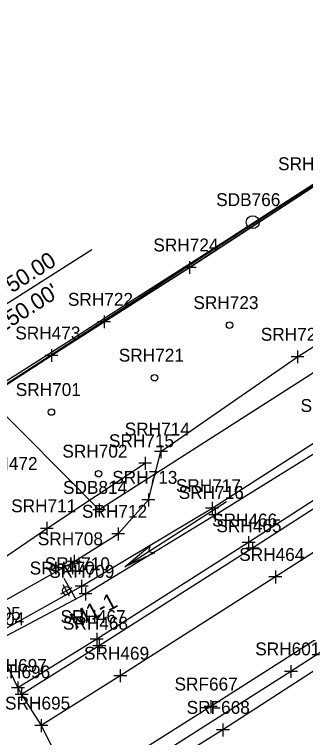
# Model space of a CAD drawing. Extents: x 941041 to 969446, y 397014 to 416764.
# Drawn here: x 950248.8 to 950339.2, y 402203 to 402427.6 of the extents above; entities that cross this region are included whole.
import ezdxf

# ---------------------------------------------------------------- set-up
doc = ezdxf.new("R2010")
doc.units = 0
for name, color, linetype in [('SURVEY - CENTERLINE - Preliminary', 7, 'Continuous'), ('SURVEY - DRAINAGE - Area Shapes Text', 7, 'Continuous'), ('SURVEY - DTM - Breaklines', 7, 'Continuous'), ('SURVEY - DTM - Breaklines - Points - Locators', 7, 'Continuous'), ('SURVEY - DTM - Breaklines - Points - Numbers', 7, 'Continuous'), ('SURVEY - DTM - Spot Points - Locators', 7, 'Continuous'), ('SURVEY - DTM - Spot Points - Point Numbers', 7, 'Continuous'), ('SURVEY - DTM GRAPHICS - Boundary Line', 7, 'Continuous'), ('SURVEY - NON-TRANSPORTATION - Features', 7, 'Continuous'), ('SURVEY - NON-TRANSPORTATION - Features - Points - Locators', 7, 'Continuous'), ('SURVEY - NON-TRANSPORTATION - Features - Points - Numbers', 7, 'Continuous'), ('SURVEY - PROPERTY - ROW Lines', 7, 'Continuous'), ('SURVEY - PROPERTY - Station and Offset Flags', 7, 'Continuous'), ('SURVEY - TRAFFIC CONTROL - Pavement Marking - Points - Locators', 7, 'Continuous'), ('SURVEY - TRAFFIC CONTROL - Pavement Marking - Points - Numbers', 7, 'Continuous'), ('SURVEY - TRAFFIC CONTROL - Signs - Points - Locators', 7, 'Continuous'), ('SURVEY - TRAFFIC CONTROL - Signs - Points - Numbers', 7, 'Continuous'), ('SURVEY - TRAFFIC CONTROL - Signs and Devices with Text', 7, 'Continuous'), ('SURVEY - TRANSPORTATION - Features', 7, 'Continuous'), ('SURVEY - TRANSPORTATION - Features - Points - Locators', 7, 'Continuous'), ('SURVEY - TRANSPORTATION - Features - Points - Numbers', 7, 'Continuous'), ('SURVEY - TRANSPORTATION - Roads', 7, 'Continuous'), ('SURVEY - TRANSPORTATION - Roads - Points - Locators', 7, 'Continuous'), ('SURVEY - TRANSPORTATION - Roads - Points - Numbers', 7, 'Continuous'), ('SURVEY - VEGETATION - Features - Points - Locators', 7, 'Continuous'), ('SURVEY - VEGETATION - Features - Points - Numbers', 7, 'Continuous'), ('SURVEY - VEGETATION - Features with Text', 7, 'Continuous')]:
    doc.layers.add(name, color=color, linetype=linetype)

msp = doc.modelspace()

# ---------------------------------------------------------------- linework, layer by layer
at = {"layer": 'SURVEY - CENTERLINE - Preliminary'}
msp.add_arc((941043.59, 416761.87), 17280, 288.461371, 305.045557, dxfattribs=at)
msp.add_arc((941043.59, 416761.87), 17280, 288.461371, 305.045557, dxfattribs=at)
msp.add_arc((941043.59, 416761.87), 17280, 288.461371, 305.045557, dxfattribs=at)
msp.add_arc((941043.59, 416761.87), 17280, 288.461371, 305.045557, dxfattribs=at)
at = {"layer": 'SURVEY - DRAINAGE - Area Shapes Text'}
msp.add_line((950283.1, 402256), (950314.67, 402276.26), dxfattribs=at)
msp.add_lwpolyline([(950283.1, 402256), (950290.88, 402262.48), (950290.46, 402260.73), (950292.26, 402260.33)], close=True, dxfattribs=at)
msp.add_lwpolyline([(950283.1, 402256), (950290.88, 402262.48), (950290.46, 402260.73), (950292.26, 402260.33), (950283.1, 402256)], dxfattribs=at)
at = {"layer": 'SURVEY - DTM - Breaklines'}
for points in [[(950237.65, 402240.97), (950267.36, 402257.69), (950281.03, 402266.22), (950290.41, 402276.78), (950294.3, 402291.79), (950336.7, 402321.23), (950361.81, 402337.33), (950394.81, 402356.64), (950452.42, 402395.26), (950492.99, 402426.39), (950521.54, 402448.6), (950545.9, 402468.36), (950567.77, 402479.99), (950593.74, 402495.18), (950637.65, 402519.72), (950680.18, 402542.63), (950719.67, 402568.24), (950762.46, 402595.79), (950800.62, 402621.2), (950816.02, 402635.33), (950833.32, 402656.12), (950855.15, 402676.16), (950888.99, 402704.53), (950920.66, 402730.21)], [(950241.82, 402234.49), (950269.66, 402249.95), (950310.16, 402274.22), (950348.91, 402299.11), (950374.11, 402314.55), (950416.19, 402340.55), (950466.46, 402372.22), (950502.48, 402396.59), (950539.15, 402420.98), (950576.5, 402444.46), (950608.36, 402465.64), (950652.29, 402494.18), (950691.03, 402521.25), (950730.94, 402549.69), (950770.48, 402580.73), (950808.62, 402609.94), (950844.24, 402638.58), (950880.47, 402665.98), (950924.51, 402696.47)], [(950242.88, 402232.81), (950270.86, 402247.58), (950311.15, 402272.1), (950350.66, 402296.64), (950375.8, 402312.26), (950418.04, 402337.72), (950468.04, 402370.02), (950504.17, 402393.9), (950541.73, 402418.17), (950578.32, 402441.7), (950610.11, 402462.71), (950653.45, 402491.76), (950692.99, 402518.6), (950732.85, 402547.47), (950772.79, 402577.99), (950809.93, 402607.27), (950846.3, 402636.07), (950881.58, 402663.07), (950926.08, 402694.08)], [(950821.87, 402602.73), (950781, 402573.02), (950744.93, 402546.08), (950715.54, 402524.34), (950669.65, 402493.09), (950622.46, 402460.87), (950580.57, 402432.68), (950533.81, 402402.13), (950494.13, 402375.75), (950452.44, 402348.07), (950410.41, 402320.66), (950366.62, 402292.76), (950321.51, 402263.53), (950274.36, 402233.53), (950249.9, 402218.36)], [(950232.33, 402249.82), (950258.88, 402267.95), (950289.39, 402288.16)]]:
    msp.add_lwpolyline(points, dxfattribs=at)
at = {"layer": 'SURVEY - DTM - Breaklines - Points - Locators'}
for p, q in [((950336.7, 402323.23), (950336.7, 402319.23)), ((950338.7, 402321.23), (950334.7, 402321.23)), ((950296.3, 402291.79), (950292.3, 402291.79)), ((950294.3, 402293.79), (950294.3, 402289.79)), ((950289.39, 402290.16), (950289.39, 402286.16)), ((950291.39, 402288.16), (950287.39, 402288.16)), ((950290.41, 402278.78), (950290.41, 402274.78)), ((950292.41, 402276.78), (950288.41, 402276.78)), ((950310.16, 402276.22), (950310.16, 402272.22)), ((950312.16, 402274.22), (950308.16, 402274.22)), ((950311.15, 402274.1), (950311.15, 402270.1)), ((950313.15, 402272.1), (950309.15, 402272.1)), ((950258.88, 402269.95), (950258.88, 402265.95)), ((950260.88, 402267.95), (950256.88, 402267.95)), ((950281.03, 402268.22), (950281.03, 402264.22)), ((950283.03, 402266.22), (950279.03, 402266.22)), ((950321.51, 402265.53), (950321.51, 402261.53)), ((950323.51, 402263.53), (950319.51, 402263.53)), ((950267.36, 402259.69), (950267.36, 402255.69)), ((950269.36, 402257.69), (950265.36, 402257.69)), ((950269.66, 402251.95), (950269.66, 402247.95)), ((950271.66, 402249.95), (950267.66, 402249.95)), ((950270.86, 402249.58), (950270.86, 402245.58)), ((950272.86, 402247.58), (950268.86, 402247.58)), ((950274.36, 402235.53), (950274.36, 402231.53)), ((950276.36, 402233.53), (950272.36, 402233.53)), ((950249.9, 402220.36), (950249.9, 402216.36)), ((950251.9, 402218.36), (950247.9, 402218.36))]:
    msp.add_line(p, q, dxfattribs=at)
at = {"layer": 'SURVEY - DTM - Spot Points - Locators'}
for centre in [(950315.6, 402331.08), (950292.29, 402314.74), (950260.3, 402304.06), (950274.94, 402284.92)]:
    msp.add_circle(centre, 1, dxfattribs=at)
at = {"layer": 'SURVEY - DTM GRAPHICS - Boundary Line'}
for points in [[(950660.44, 402585.43), (950616.59, 402556.18), (950577.07, 402529.66), (950553.32, 402513.2), (950530.09, 402497.3), (950503.91, 402479.73), (950428.52, 402429.64), (950387.14, 402402.84), (950341.9, 402374.22), (950303.18, 402348.98), (950276.65, 402332.09), (950260.32, 402321.64), (950234.65, 402305.08), (950210.87, 402289.41)], [(950210.87, 402289.41), (950217.09, 402275.37), (950230, 402255.19), (950232.33, 402249.82), (950237.65, 402240.97), (950241.82, 402234.49), (950242.88, 402232.81), (950249.9, 402218.36), (950251.05, 402216.36), (950257.15, 402206.65), (950267.59, 402185.86)]]:
    msp.add_lwpolyline(points, dxfattribs=at)
at = {"layer": 'SURVEY - NON-TRANSPORTATION - Features'}
for points in [[(950276.65, 402332.09), (950303.18, 402348.98), (950341.9, 402374.22), (950387.14, 402402.84), (950428.52, 402429.64), (950465.74, 402454.03), (950503.91, 402479.73), (950530.09, 402497.3), (950553.32, 402513.2), (950577.07, 402529.66), (950616.59, 402556.18), (950660.44, 402585.43), (950693.7, 402607.67), (950737.53, 402637.64), (950778.32, 402665.84)], [(950210.87, 402289.41), (950234.65, 402305.08), (950260.32, 402321.64), (950276.65, 402332.09)]]:
    msp.add_lwpolyline(points, dxfattribs=at)
msp.add_circle((950322.79, 402363.07), 2, dxfattribs=at)
at = {"layer": 'SURVEY - NON-TRANSPORTATION - Features - Points - Locators'}
for p, q in [((950303.18, 402350.98), (950303.18, 402346.98)), ((950305.18, 402348.98), (950301.18, 402348.98)), ((950278.65, 402332.09), (950274.65, 402332.09)), ((950276.65, 402334.09), (950276.65, 402330.09)), ((950260.32, 402323.64), (950260.32, 402319.64)), ((950262.32, 402321.64), (950258.32, 402321.64))]:
    msp.add_line(p, q, dxfattribs=at)
at = {"layer": 'SURVEY - PROPERTY - ROW Lines'}
msp.add_arc((941043.59, 416761.87), 17130, 302.448118, 305.045557, dxfattribs=at)
at = {"layer": 'SURVEY - PROPERTY - Station and Offset Flags'}
msp.add_line((950272.8, 402354.45), (950236.37, 402331.29), dxfattribs=at)
at = {"layer": 'SURVEY - TRAFFIC CONTROL - Pavement Marking - Points - Locators'}
for p, q in [((950329.83, 402254.84), (950329.83, 402250.84)), ((950331.83, 402252.84), (950327.83, 402252.84)), ((950281.66, 402224.15), (950281.66, 402220.15)), ((950283.66, 402222.15), (950279.66, 402222.15)), ((950257.15, 402208.65), (950257.15, 402204.65)), ((950259.15, 402206.65), (950255.15, 402206.65))]:
    msp.add_line(p, q, dxfattribs=at)
at = {"layer": 'SURVEY - TRAFFIC CONTROL - Signs - Points - Locators'}
for p, q in [((950263.21, 402247.65), (950266.71, 402249.59)), ((950265.93, 402246.87), (950263.99, 402250.37))]:
    msp.add_line(p, q, dxfattribs=at)
at = {"layer": 'SURVEY - TRAFFIC CONTROL - Signs and Devices with Text'}
msp.add_line((950264.2, 402252.49), (950267.85, 402245.94), dxfattribs=at)
msp.add_circle((950264.95, 402248.59), 1.25, dxfattribs=at)
at = {"layer": 'SURVEY - TRANSPORTATION - Features'}
msp.add_lwpolyline([(950894.08, 402591.27), (950846.1, 402558.07), (950802.15, 402527.9), (950751.53, 402493.38), (950706.13, 402463.05), (950653.95, 402427.73), (950608.19, 402397.09), (950555.07, 402361.96), (950511.57, 402333.02), (950458.88, 402298.55), (950411.84, 402268.11), (950360.07, 402235.46), (950313.55, 402205.32), (950272.15, 402179.31)], dxfattribs=at)
at = {"layer": 'SURVEY - TRANSPORTATION - Features - Points - Locators'}
for p, q in [((950313.55, 402207.32), (950313.55, 402203.32)), ((950315.55, 402205.32), (950311.55, 402205.32))]:
    msp.add_line(p, q, dxfattribs=at)
at = {"layer": 'SURVEY - TRANSPORTATION - Roads'}
for points in [[(950824.58, 402600.25), (950783.31, 402570.16), (950746.59, 402543.96), (950716.6, 402522.36), (950671.41, 402490.92), (950624.51, 402458.98), (950581.82, 402430.52), (950535.73, 402399.94), (950495.54, 402373.47), (950453.94, 402346.47), (950411.44, 402319.03), (950368.21, 402291.12), (950322.75, 402261.75), (950275.15, 402231.47), (950251.05, 402216.36)], [(950889.84, 402597.74), (950842.47, 402564.81), (950798.26, 402534.49), (950747.24, 402499.9), (950702.18, 402469.55), (950648.79, 402433.61), (950603.92, 402403.67), (950551.45, 402369.1), (950507.57, 402340.41), (950454.65, 402305.85), (950407.63, 402275.34), (950356.02, 402242.09), (950309.75, 402212.57), (950267.59, 402185.86)], [(950829.23, 402591.97), (950787.49, 402560.18), (950752.08, 402533.5), (950723.27, 402512.54), (950677.17, 402480.73), (950630.65, 402449.43), (950587.38, 402420.68), (950544.43, 402392.28), (950501.42, 402364.08), (950459.76, 402336.91), (950417.79, 402309.68), (950375.27, 402282.02), (950329.83, 402252.84), (950281.66, 402222.15), (950257.15, 402206.65)], [(950871.58, 402580), (950823.38, 402546.92), (950778.38, 402516.08), (950726.51, 402480.98), (950677.83, 402448.45), (950629.75, 402416.37), (950581.38, 402384.06), (950533.23, 402352.25), (950482.26, 402319.15), (950432.56, 402287.03), (950382.35, 402254.2), (950334.65, 402223.49), (950286.27, 402192.75), (950271.92, 402183.54)]]:
    msp.add_lwpolyline(points, dxfattribs=at)
at = {"layer": 'SURVEY - TRANSPORTATION - Roads - Points - Locators'}
for p, q in [((950322.75, 402263.75), (950322.75, 402259.75)), ((950324.75, 402261.75), (950320.75, 402261.75)), ((950275.15, 402233.47), (950275.15, 402229.47)), ((950277.15, 402231.47), (950273.15, 402231.47)), ((950334.65, 402225.49), (950334.65, 402221.49)), ((950336.65, 402223.49), (950332.65, 402223.49)), ((950251.05, 402218.36), (950251.05, 402214.36)), ((950253.05, 402216.36), (950249.05, 402216.36)), ((950309.75, 402214.57), (950309.75, 402210.57)), ((950311.75, 402212.57), (950307.75, 402212.57))]:
    msp.add_line(p, q, dxfattribs=at)
at = {"layer": 'SURVEY - VEGETATION - Features - Points - Locators'}
for p, q in [((950277.13, 402273.66), (950273.13, 402273.66)), ((950275.13, 402275.66), (950275.13, 402271.66))]:
    msp.add_line(p, q, dxfattribs=at)
at = {"layer": 'SURVEY - VEGETATION - Features with Text'}
msp.add_lwpolyline([(950554.48, 402512.99), (950581.46, 402469.81), (950275.13, 402273.66), (950240.15, 402308.87), (950554.48, 402512.99)], dxfattribs=at)

# ---------------------------------------------------------------- texts
at = {"layer": 'SURVEY - DTM - Breaklines - Points - Numbers'}
for s, p in [('SRH720', (950325.29, 402326.23)), ('SRH718', (950337.63, 402304.11)), ('SRH714', (950283.06, 402296.79)), ('SRH715', (950278.15, 402293.16)), ('SRH713', (950279.17, 402281.78)), ('SRH717', (950298.92, 402279.22)), ('SRH716', (950299.8, 402277.1)), ('SRH711', (950247.8, 402272.95)), ('SRH712', (950269.79, 402271.22)), ('SRH466', (950310.16, 402268.53)), ('SRH708', (950256.08, 402262.69)), ('SRH710', (950258.24, 402254.95)), ('SRH709', (950259.61, 402252.58)), ('SRH705', (950230.58, 402239.49)), ('SRH467', (950263.12, 402238.53)), ('SRH704', (950231.64, 402237.81)), ('SRH697', (950238.66, 402223.36))]:
    msp.add_text(s, height=4, dxfattribs=at).set_placement(p)
at = {"layer": 'SURVEY - DTM - Spot Points - Point Numbers'}
for s, p in [('SRH723', (950304.36, 402336.08)), ('SRH721', (950281.21, 402319.74)), ('SRH701', (950249.22, 402309.06)), ('SRH702', (950263.7, 402289.92)), ('SRH472', (950235.78, 402286.1))]:
    msp.add_text(s, height=4, dxfattribs=at).set_placement(p)
at = {"layer": 'SURVEY - NON-TRANSPORTATION - Features - Points - Numbers'}
for s, p in [('SRH725', (950330.66, 402379.22)), ('SDB766', (950311.44, 402368.07)), ('SRH724', (950291.94, 402353.98)), ('SRH722', (950265.41, 402337.09)), ('SRH473', (950249.08, 402326.64))]:
    msp.add_text(s, height=4, dxfattribs=at).set_placement(p)
at = {"layer": 'SURVEY - PROPERTY - Station and Offset Flags'}
for s, p in [('142+50.00', (950235.36, 402332.87)), ("150.00'", (950244.76, 402328.48))]:
    msp.add_text(s, height=5, rotation=32.4481, dxfattribs=at).set_placement(p)
at = {"layer": 'SURVEY - TRAFFIC CONTROL - Pavement Marking - Points - Numbers'}
for s, p in [('SRH464', (950318.59, 402257.84)), ('SRH469', (950270.4, 402227.15)), ('SRH695', (950245.91, 402211.65))]:
    msp.add_text(s, height=4, dxfattribs=at).set_placement(p)
at = {"layer": 'SURVEY - TRAFFIC CONTROL - Signs - Points - Numbers'}
msp.add_text('SRH470', height=4, dxfattribs=at).set_placement((950253.55, 402253.62))
at = {"layer": 'SURVEY - TRAFFIC CONTROL - Signs and Devices with Text'}
msp.add_text('M1-1', height=4.998, rotation=28.2374, dxfattribs=at).set_placement((950267.81, 402236.6))
at = {"layer": 'SURVEY - TRANSPORTATION - Features - Points - Numbers'}
msp.add_text('SRF668', height=4, dxfattribs=at).set_placement((950302.26, 402210.32))
at = {"layer": 'SURVEY - TRANSPORTATION - Roads - Points - Numbers'}
for s, p in [('SRH465', (950311.51, 402266.75)), ('SRH468', (950263.86, 402236.47)), ('SRH601', (950323.57, 402228.49)), ('SRH696', (950239.7, 402221.36)), ('SRF667', (950298.51, 402217.57))]:
    msp.add_text(s, height=4, dxfattribs=at).set_placement(p)
at = {"layer": 'SURVEY - VEGETATION - Features - Points - Numbers'}
msp.add_text('SDB814', height=4, dxfattribs=at).set_placement((950263.89, 402278.66))

doc.saveas('drawing.dxf')
